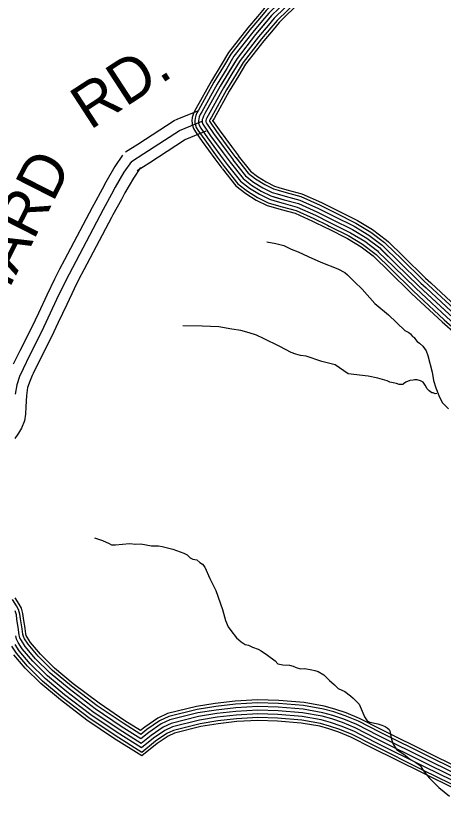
# Model space of a CAD drawing. Extents: x 1551132 to 1791609, y 378168 to 563823.
# Drawn here: x 1664184 to 1667798, y 420784 to 427464 of the extents above; entities that cross this region are included whole.
import ezdxf

# ---------------------------------------------------------------- set-up
doc = ezdxf.new("R2010")
doc.units = 0
for name, color, linetype in [('DESIGN - ROW - Right-of-Way and Easement Labels', 7, 'Continuous'), ('DESIGN - TRANSPORTATION - Text', 7, 'Continuous'), ('SURVEY - CONTOURS - Index with Text', 7, 'Continuous'), ('SURVEY - PROPERTY - Owners', 7, 'Continuous')]:
    doc.layers.add(name, color=color, linetype=linetype)

msp = doc.modelspace()

# ---------------------------------------------------------------- linework, layer by layer
at = {"layer": 'DESIGN - TRANSPORTATION - Text'}
for points in [[(1666305.344, 425554.417), (1666383.25, 425539.842), (1666451.14, 425523.333), (1666512.939, 425492.849), (1666572.771, 425468.39), (1666656.519, 425429.73), (1666764.191, 425380.888), (1666907.829, 425325.786), (1666965.611, 425293.319), (1666989.494, 425275.118), (1667047.093, 425214.617), (1667112.683, 425152.048), (1667219.897, 425033.095), (1667335.261, 424936.126), (1667474.399, 424804.923), (1667506.274, 424786.672), (1667520.198, 424774.547), (1667538.048, 424752.388), (1667550.022, 424748.296), (1667551.997, 424744.28), (1667563.889, 424728.163), (1667577.788, 424712.037), (1667597.68, 424695.87), (1667625.521, 424671.636), (1667653.27, 424633.377), (1667669.003, 424593.201), (1667706.069, 424450.705), (1667715.618, 424382.529), (1667737.21, 424320.277), (1667766.7, 424241.942), (1667792.367, 424191.674), (1667842.049, 424143.247)], [(1667744.476, 424272.492), (1667730.451, 424268.584), (1667714.502, 424276.709), (1667702.502, 424276.801), (1667678.628, 424294.993), (1667672.669, 424301.051), (1667662.736, 424311.135), (1667644.928, 424341.311), (1667629.104, 424367.461), (1667605.179, 424379.653), (1667579.222, 424385.845), (1667555.239, 424388.02), (1667543.214, 424384.095), (1667517.19, 424380.278), (1667481.116, 424368.511), (1667463.024, 424354.619), (1667456.983, 424348.653), (1667440.983, 424348.761), (1667424.975, 424346.877), (1667403.026, 424355.044), (1667347.11, 424367.461), (1667325.194, 424379.637), (1667245.329, 424400.237), (1667163.44, 424416.838), (1666993.585, 424438.08), (1666884.08, 424512.973), (1666772.274, 424541.816), (1666640.577, 424586.817), (1666590.62, 424593.184), (1666552.696, 424605.467), (1666512.78, 424617.776), (1666415.116, 424668.544), (1666279.577, 424737.62), (1666219.745, 424764.088), (1666155.889, 424784.572), (1666086.007, 424803.097), (1666010.092, 424815.656), (1665900.22, 424834.464), (1665760.256, 424839.465), (1665596.302, 424844.631)], [(1664848.593, 423053.009), (1664916.425, 423028.492), (1664972.265, 423004.049), (1664994.198, 422993.882), (1665026.197, 422993.657), (1665144.261, 423004.833), (1665198.218, 422998.441), (1665240.234, 423000.149), (1665330.115, 422983.482), (1665390.114, 422983.057), (1665420.088, 422978.841), (1665511.936, 422956.157), (1665605.7, 422921.431), (1665633.625, 422909.214), (1665657.449, 422883.005), (1665681.382, 422872.821), (1665715.323, 422864.563), (1665739.181, 422842.362), (1665763.097, 422830.17), (1665782.93, 422803.986), (1665824.304, 422709.542), (1665875.636, 422607.014), (1665930.576, 422446.36), (1665955.975, 422354.033), (1665979.616, 422299.773), (1666001.407, 422267.572), (1666051.006, 422207.121), (1666088.78, 422172.795), (1666122.638, 422150.519), (1666152.596, 422144.302), (1666186.486, 422128.035), (1666234.36, 422109.66), (1666258.268, 422095.468), (1666312.042, 422061.034), (1666377.724, 422012.491), (1666399.548, 421986.29), (1666441.497, 421977.981), (1666499.479, 421975.565), (1666529.42, 421967.34), (1666555.353, 421957.139), (1666591.269, 421944.872), (1666627.293, 421948.622), (1666687.216, 421936.172), (1666713.182, 421931.989), (1666741.115, 421921.772), (1666788.931, 421893.388), (1666836.621, 421846.97), (1666878.37, 421808.611), (1666910.169, 421778.343), (1666966.01, 421753.909), (1667013.767, 421717.508), (1667035.633, 421697.324), (1667087.29, 421644.873), (1667112.906, 421586.597), (1667132.606, 421540.379), (1667156.38, 421506.153), (1667178.296, 421493.977), (1667244.203, 421479.485), (1667280.135, 421469.219), (1667306.052, 421457.018), (1667323.976, 421444.868), (1667341.892, 421432.726), (1667347.809, 421420.659), (1667357.434, 421362.499), (1667371.1, 421312.323), (1667402.782, 421264.013), (1667464.514, 421223.512), (1667520.221, 421179.044), (1667568.054, 421152.669), (1667603.886, 421128.368), (1667631.585, 421082.1), (1667679.201, 421023.665), (1667760.674, 420942.963), (1667852.18, 420868.195)]]:
    msp.add_lwpolyline(points, dxfattribs=at)
at = {"layer": 'SURVEY - CONTOURS - Index with Text'}
for points in [[(1666518.373, 427815.676), (1666502.365, 427766.583), (1666455.05, 427694.281), (1666283.562, 427525.11), (1666227.138, 427458.667)], [(1666541.873, 427808.009), (1666524.84, 427755.8), (1666474.283, 427678.539), (1666301.703, 427508.277), (1666245.979, 427442.666)], [(1666571.339, 427798.401), (1666553.039, 427742.266), (1666498.415, 427658.789), (1666324.444, 427487.168), (1666269.612, 427422.599)], [(1666600.813, 427788.784), (1666581.23, 427728.741), (1666522.54, 427639.047), (1666347.185, 427466.059), (1666293.237, 427402.532)], [(1666630.287, 427779.167), (1666609.421, 427715.215), (1666546.664, 427619.305), (1666369.927, 427444.95), (1666316.861, 427382.465)], [(1666659.753, 427769.559), (1666637.62, 427701.682), (1666570.797, 427599.554), (1666392.668, 427423.841), (1666340.494, 427362.398)], [(1666684.203, 427761.583), (1666661.011, 427690.465), (1666590.805, 427583.179), (1666411.542, 427406.324), (1666360.093, 427345.747)], [(1666347.185, 427466.059), (1666211.955, 427306.813), (1666054.384, 427103.666), (1665912.587, 426870.385), (1665782.807, 426637.012), (1665771.415, 426615.594), (1665764.582, 426599.644), (1665760.782, 426586.535), (1665759.265, 426574.96), (1665760.407, 426563.568), (1665765.34, 426546.484), (1665775.207, 426531.292), (1665831.43, 426450.474), (1665936.394, 426305.595), (1665995.835, 426227.101)], [(1666227.155, 427458.684), (1666144.615, 427361.481), (1665982.844, 427152.925), (1665919.345, 427048.456)], [(1666245.996, 427442.683), (1666163.806, 427345.897), (1666003.235, 427138.883), (1665940.47, 427035.622)], [(1666269.629, 427422.616), (1666187.881, 427326.355), (1666028.809, 427121.275), (1665966.952, 427019.514)], [(1666293.253, 427402.549), (1666211.955, 427306.813), (1666054.384, 427103.666), (1665993.443, 427003.413)], [(1666316.878, 427382.482), (1666236.03, 427287.271), (1666079.958, 427086.057), (1666019.934, 426987.313)], [(1666340.511, 427362.414), (1666260.104, 427267.729), (1666105.533, 427068.448), (1666046.417, 426971.204)], [(1666360.11, 427345.764), (1666280.07, 427251.511), (1666126.749, 427053.84), (1666068.392, 426957.845)], [(1665919.362, 427048.473), (1665837.622, 426913.994), (1665706.625, 426678.454), (1665693.142, 426653.095), (1665682.776, 426628.903), (1665675.659, 426604.344), (1665671.984, 426576.285), (1665674.017, 426556.001)], [(1665940.478, 427035.639), (1665858.988, 426901.569), (1665728.341, 426666.637), (1665715.45, 426642.412), (1665706.092, 426620.561), (1665699.925, 426599.269), (1665696.859, 426575.902), (1665698.608, 426558.468)], [(1665966.969, 427019.53), (1665885.788, 426885.977), (1665755.574, 426651.829), (1665743.432, 426629.003), (1665735.341, 426610.103), (1665730.349, 426592.902), (1665728.066, 426575.435), (1665729.458, 426561.568)], [(1665993.46, 427003.43), (1665912.587, 426870.385), (1665782.807, 426637.012), (1665771.415, 426615.594), (1665764.582, 426599.644), (1665760.782, 426586.535), (1665759.265, 426574.96), (1665760.299, 426564.66)], [(1666019.951, 426987.329), (1665939.386, 426854.793), (1665810.039, 426622.195), (1665799.398, 426602.186), (1665793.823, 426589.185), (1665791.215, 426580.169), (1665790.465, 426574.485), (1665791.14, 426567.752)], [(1666046.442, 426971.221), (1665966.186, 426839.2), (1665837.272, 426607.386), (1665827.38, 426588.777), (1665823.072, 426578.727), (1665821.681, 426573.927), (1665821.989, 426570.852)], [(1666068.417, 426957.862), (1665988.418, 426826.267), (1665859.863, 426595.094), (1665850.588, 426577.66), (1665847.805, 426571.152)], [(1665821.556, 426575.285), (1665822.347, 426572.535), (1665826.664, 426565.893), (1665881.987, 426486.366), (1665986.218, 426342.504), (1666045.259, 426264.535)], [(1665846.713, 426582.235), (1665848.005, 426580.244), (1665902.954, 426501.258), (1666006.884, 426357.813), (1666065.758, 426280.061)], [(1665673.992, 426556.243), (1665674.884, 426547.184), (1665685.6, 426510.05), (1665703.233, 426482.899), (1665760.724, 426400.264), (1665866.713, 426253.968), (1665926.703, 426174.75)], [(1665698.592, 426558.643), (1665699.258, 426551.851), (1665708.333, 426520.434), (1665723.75, 426496.691), (1665780.873, 426414.581), (1665886.571, 426268.685), (1665946.411, 426189.667)], [(1665729.449, 426561.66), (1665729.833, 426557.71), (1665736.833, 426533.459), (1665749.474, 426513.992), (1665806.156, 426432.523), (1665911.487, 426287.144), (1665971.119, 426208.384)], [(1665760.299, 426564.676), (1665760.407, 426563.568), (1665765.34, 426546.484), (1665775.207, 426531.292), (1665831.43, 426450.474), (1665936.394, 426305.595), (1665995.835, 426227.101)], [(1665790.981, 426569.427), (1665793.848, 426559.51), (1665800.939, 426548.593), (1665856.705, 426468.424), (1665961.302, 426324.045), (1666020.551, 426245.818)], [(1666020.226, 426246.235), (1666127.023, 426110.115), (1666194.455, 426058.872), (1666273.761, 426009.821), (1666351.893, 425971.095), (1666392.692, 425959.169)], [(1666044.609, 426265.377), (1666148.956, 426132.382), (1666212.021, 426084.456), (1666288.836, 426036.946), (1666363.218, 426000.079), (1666401.392, 425988.92)], [(1666064.841, 426281.253), (1666167.147, 426150.858), (1666226.596, 426105.673), (1666301.336, 426059.455), (1666372.601, 426024.129), (1666408.6, 426013.604)], [(1665927.611, 426173.566), (1666043.758, 426025.537), (1666127.731, 425961.728), (1666216.546, 425906.793), (1666308.91, 425861.008), (1666359.659, 425846.175)], [(1665947.061, 426188.825), (1666061.241, 426043.296), (1666141.739, 425982.12), (1666228.554, 425928.427), (1666317.935, 425884.126), (1666366.592, 425869.9)], [(1665971.444, 426207.967), (1666083.174, 426065.564), (1666159.306, 426007.704), (1666243.629, 425955.552), (1666329.26, 425913.11), (1666375.292, 425899.651)], [(1665995.835, 426227.101), (1666105.099, 426087.839), (1666176.88, 426033.288), (1666258.695, 425982.686), (1666340.576, 425942.102), (1666452.549, 425909.36), (1666574.538, 425876.559), (1666730.351, 425807.465), (1666860.156, 425742.547), (1667029.902, 425657.337), (1667151.641, 425584.443), (1667261.305, 425501.599), (1667398.71, 425368.479), (1667587.88, 425182.933), (1667848.807, 424940.827)], [(1665995.835, 426227.101), (1666105.099, 426087.839), (1666176.88, 426033.288), (1666258.695, 425982.686), (1666340.576, 425942.102), (1666383.992, 425929.41)], [(1666401.375, 425988.92), (1666469.298, 425969.061), (1666595.279, 425935.185), (1666756.792, 425863.559), (1666875.947, 425803.974)], [(1666408.592, 426013.604), (1666476.248, 425993.82), (1666603.879, 425959.503), (1666767.766, 425886.834), (1666887.447, 425826.974)], [(1666383.975, 425929.41), (1666452.549, 425909.36), (1666574.538, 425876.559), (1666730.351, 425807.465), (1666848.214, 425748.522)], [(1666392.675, 425959.169), (1666460.924, 425939.21), (1666584.904, 425905.876), (1666743.575, 425835.516), (1666862.081, 425776.248)], [(1666359.643, 425846.175), (1666429.124, 425825.857), (1666545.53, 425794.557), (1666693.36, 425729.005), (1666809.432, 425670.962)], [(1666366.576, 425869.9), (1666435.799, 425849.658), (1666553.796, 425817.932), (1666703.909, 425751.372), (1666820.482, 425693.071)], [(1666375.276, 425899.651), (1666444.174, 425879.509), (1666564.171, 425847.241), (1666717.126, 425779.415), (1666834.348, 425720.797)], [(1666862.072, 425776.256), (1666874.047, 425770.265), (1667044.835, 425684.529), (1667168.999, 425610.185), (1667281.513, 425525.183), (1667295.346, 425511.775)], [(1666875.939, 425803.982), (1666887.93, 425797.974), (1667059.776, 425711.713), (1667186.348, 425635.928), (1667301.72, 425548.776), (1667316.92, 425534.034)], [(1666887.447, 425826.974), (1666899.455, 425820.966), (1667072.168, 425734.272), (1667200.748, 425657.278), (1667318.478, 425568.343), (1667334.82, 425552.501)], [(1666834.323, 425720.805), (1666846.264, 425714.83), (1667014.969, 425630.144), (1667134.283, 425558.701), (1667241.097, 425478.015), (1667252.197, 425467.257)], [(1666848.198, 425748.531), (1666860.156, 425742.547), (1667029.902, 425657.337), (1667151.641, 425584.443), (1667261.305, 425501.599), (1667273.771, 425489.516)], [(1666809.399, 425670.979), (1666821.307, 425665.02), (1666988.119, 425581.276), (1667103.092, 425512.433), (1667204.781, 425435.614), (1667213.422, 425427.247)], [(1666820.457, 425693.079), (1666832.381, 425687.121), (1667000.027, 425602.96), (1667116.933, 425532.958), (1667220.889, 425454.423), (1667230.622, 425444.998)], [(1667295.329, 425511.8), (1667420.351, 425390.68), (1667609.28, 425205.367), (1667653.72, 425164.132)], [(1667316.903, 425534.067), (1667441.984, 425412.88), (1667630.679, 425227.801), (1667674.803, 425186.858)], [(1667334.795, 425552.534), (1667459.933, 425431.298), (1667648.429, 425246.41), (1667692.294, 425205.717)], [(1667230.622, 425444.998), (1667355.436, 425324.078), (1667545.081, 425138.065), (1667590.472, 425095.956)], [(1667252.197, 425467.265), (1667377.069, 425346.279), (1667566.481, 425160.499), (1667611.555, 425118.681)], [(1667273.763, 425489.532), (1667398.71, 425368.479), (1667587.88, 425182.933), (1667632.637, 425141.407)], [(1667213.422, 425427.247), (1667338.178, 425306.378), (1667528.023, 425120.181), (1667573.664, 425077.83)], [(1667674.786, 425186.866), (1667890.515, 424986.711), (1668007.42, 424882.575), (1668043.953, 424844.483)], [(1667692.278, 425205.717), (1667907.814, 425005.737), (1668025.278, 424901.109), (1668062.511, 424862.283)], [(1667611.538, 425118.689), (1667827.958, 424917.884), (1667942.838, 424815.557), (1667976.838, 424780.106)], [(1667632.621, 425141.415), (1667848.807, 424940.827), (1667964.363, 424837.899), (1667999.212, 424801.565)], [(1667653.704, 425164.141), (1667869.657, 424963.769), (1667985.887, 424860.241), (1668021.586, 424823.024)], [(1667573.639, 425077.847), (1667790.475, 424876.658), (1667904.139, 424775.406), (1667936.63, 424741.538)], [(1667590.455, 425095.964), (1667807.1, 424894.942), (1667921.305, 424793.223), (1667954.471, 424758.647)], [(1668259.837, 420916.93), (1667687.709, 421197.77), (1667261.736, 421409.084), (1667080.615, 421501.494), (1666968.701, 421548.145), (1666873.278, 421580.121), (1666787.08, 421603.98), (1666617.659, 421634.281), (1666405.314, 421652.273), (1666228.985, 421657.74), (1666040.373, 421646.864), (1665874.118, 421627.372), (1665717.547, 421602.038), (1665476.478, 421541.886), (1665398.13, 421505.677), (1665291.499, 421432.108), (1665239.742, 421390.782), (1665090.812, 421484.359), (1664872.217, 421632.688), (1664653.847, 421798.767), (1664493.876, 421931.663), (1664372.771, 422050.849), (1664288.148, 422151.885), (1664258.14, 422198.419), (1664248.274, 422217.403), (1664243.524, 422236.504), (1664236.324, 422281.763), (1664223.174, 422368.499), (1664218.916, 422407.158), (1664206.633, 422447.076), (1664189.742, 422478.285), (1664156.484, 422530.186)], [(1668271.312, 420939.947), (1667699.092, 421220.829), (1667273.294, 421432.059), (1667091.423, 421524.853), (1666977.743, 421572.238), (1666880.795, 421604.722), (1666792.789, 421629.081), (1666621.018, 421659.807), (1666406.798, 421677.957), (1666228.644, 421683.474), (1666038.14, 421672.498), (1665870.569, 421652.856), (1665712.364, 421627.255), (1665467.895, 421566.245), (1665385.347, 421528.102), (1665276.157, 421452.767), (1665237.958, 421422.275), (1665104.878, 421505.893), (1664887.225, 421653.58), (1664669.855, 421818.901), (1664511.142, 421950.755), (1664391.687, 422068.308), (1664308.897, 422167.169), (1664280.398, 422211.353), (1664272.498, 422226.562), (1664268.748, 422241.629), (1664261.732, 422285.713), (1664248.674, 422371.832), (1664244.215, 422412.392), (1664230.466, 422457.076), (1664211.908, 422491.36), (1664177.15, 422545.587)], [(1668245.996, 420889.187), (1667673.993, 421169.969), (1667247.803, 421381.391), (1667067.59, 421473.344), (1666957.801, 421519.103), (1666864.212, 421550.462), (1666780.197, 421573.713), (1666613.618, 421603.513), (1666403.523, 421621.314), (1666229.393, 421626.705), (1666043.073, 421615.972), (1665878.402, 421596.663), (1665723.78, 421571.645), (1665486.827, 421512.51), (1665413.546, 421478.651), (1665309.998, 421407.208), (1665241.883, 421352.823), (1665073.862, 421458.4), (1664854.117, 421607.504), (1664634.556, 421774.5), (1664473.068, 421908.645), (1664349.963, 422029.798), (1664263.148, 422133.459), (1664231.299, 422182.836), (1664219.074, 422206.361), (1664213.124, 422230.312), (1664205.691, 422277.005), (1664192.425, 422364.482), (1664188.425, 422400.841), (1664177.909, 422435.017)], [(1668232.163, 420861.445), (1667660.276, 421142.168), (1667233.87, 421353.699), (1667054.566, 421445.184), (1666946.902, 421490.061), (1666855.145, 421520.803), (1666773.322, 421543.454), (1666609.568, 421572.746), (1666401.731, 421590.355), (1666229.81, 421595.68), (1666045.773, 421585.071), (1665882.685, 421565.954), (1665730.022, 421541.253), (1665497.169, 421483.143), (1665428.962, 421451.625), (1665328.489, 421382.307), (1665244.025, 421314.863), (1665056.904, 421432.441), (1664836.018, 421582.32), (1664615.256, 421750.225), (1664452.252, 421885.636), (1664327.155, 422008.748), (1664238.14, 422115.034), (1664204.466, 422167.252), (1664189.875, 422195.319), (1664182.717, 422224.128)], [(1668232.163, 420861.445), (1667660.276, 421142.168), (1667233.87, 421353.699), (1667054.566, 421445.184), (1666946.902, 421490.061), (1666855.145, 421520.803), (1666773.322, 421543.454), (1666609.568, 421572.746), (1666401.731, 421590.355), (1666229.81, 421595.68), (1666045.773, 421585.071), (1665882.685, 421565.954), (1665730.022, 421541.253), (1665497.169, 421483.143), (1665428.962, 421451.625), (1665328.489, 421382.307), (1665244.025, 421314.863), (1665056.904, 421432.441), (1664836.018, 421582.32), (1664615.256, 421750.225), (1664452.252, 421885.636), (1664327.155, 422008.748), (1664238.14, 422115.034), (1664204.466, 422167.252), (1664189.875, 422195.319), (1664182.717, 422224.128)], [(1668204.488, 420805.96), (1667632.844, 421086.567), (1667206.004, 421298.314), (1667028.516, 421388.875), (1666925.102, 421431.976), (1666837.013, 421461.485), (1666759.564, 421482.927), (1666601.476, 421511.211), (1666398.148, 421528.436), (1666230.635, 421533.62), (1666051.173, 421523.278), (1665891.251, 421504.535), (1665742.496, 421480.468), (1665517.86, 421424.4), (1665459.795, 421397.574), (1665365.48, 421332.506), (1665248.308, 421238.945), (1665022.997, 421380.523), (1664799.819, 421531.952), (1664576.666, 421701.682), (1664410.628, 421839.61), (1664281.539, 421966.647), (1664188.133, 422078.183), (1664150.792, 422136.084)], [(1668218.33, 420833.702), (1667646.56, 421114.368), (1667219.937, 421326.006), (1667041.541, 421417.025), (1666936.002, 421461.018), (1666846.079, 421491.144), (1666766.448, 421513.194), (1666605.518, 421541.978), (1666399.939, 421559.395), (1666230.227, 421564.654), (1666048.473, 421554.17), (1665886.968, 421535.245), (1665736.263, 421510.86), (1665507.51, 421453.776), (1665444.378, 421424.6), (1665346.981, 421357.406), (1665246.166, 421276.904), (1665039.946, 421406.482), (1664817.918, 421557.136), (1664595.957, 421725.949), (1664431.436, 421862.627), (1664304.347, 421987.697), (1664213.133, 422096.608), (1664177.633, 422151.668)], [(1668193.455, 420783.843), (1667621.902, 421064.4), (1667194.896, 421276.23), (1667018.125, 421366.424), (1666916.411, 421408.817), (1666829.788, 421437.842), (1666754.081, 421458.801), (1666598.251, 421486.677), (1666396.723, 421503.752), (1666230.968, 421508.886), (1666053.323, 421498.644), (1665894.66, 421480.043), (1665747.471, 421456.234), (1665526.11, 421400.991), (1665472.086, 421376.023), (1665380.23, 421312.647), (1665250.016, 421208.677), (1665009.48, 421359.823), (1664785.394, 421511.877), (1664561.283, 421682.331), (1664394.037, 421821.268), (1664263.356, 421949.863), (1664168.192, 422063.491)]]:
    msp.add_lwpolyline(points, dxfattribs=at)
at = {"layer": 'SURVEY - PROPERTY - Owners'}
for points in [[(1665110.889, 426313.586), (1665216.211, 426379.621), (1665522.813, 426579.46), (1665546.887, 426589.285), (1665723.691, 426661.496)], [(1665160.971, 426233.692), (1665267.002, 426300.169), (1665566.77, 426495.558), (1665759.34, 426574.202)], [(1665209.153, 426156.84), (1665315.859, 426223.742), (1665609.06, 426414.847), (1665616.819, 426418.014), (1665793.631, 426490.225)], [(1665086.089, 426284.877), (1665021.691, 426190.666), (1664944.151, 426058.563), (1664913.102, 425999.503), (1664842.212, 425869.916), (1664828.845, 425844.54), (1664595.842, 425402.129), (1664553.96, 425322.602), (1664510.452, 425239.016), (1664446.695, 425103.596), (1664374.447, 424949.175), (1664319.365, 424831.472), (1664218.35, 424632.742), (1664162.327, 424518.489)], [(1665238.811, 426180.483), (1665178.012, 426091.522), (1665105.88, 425968.636), (1665076.139, 425912.059), (1665005.208, 425782.406), (1664992.525, 425758.322), (1664759.521, 425315.918), (1664717.847, 425236.791), (1664676.257, 425156.872), (1664614.166, 425024.985), (1664542.001, 424870.765), (1664485.644, 424750.328), (1664383.863, 424550.09), (1664330.373, 424441.003), (1664323.181, 424424.37), (1664304.065, 424380.118), (1664283.124, 424321.1), (1664273.174, 424255.448), (1664268.682, 424158.488), (1664266.074, 424095.794), (1664258.016, 424040.534), (1664231.866, 423978.074), (1664206.592, 423935.732), (1664201.601, 423928.515), (1664175.843, 423891.272)], [(1665160.971, 426233.692), (1665098.339, 426142.057), (1665023.449, 426014.47), (1664993.041, 425956.627), (1664922.135, 425827.007), (1664634.316, 425280.526), (1664591.75, 425198.74), (1664528.81, 425065.053), (1664400.896, 424791.688), (1664299.507, 424592.216), (1664244.725, 424480.496), (1664216.259, 424414.628), (1664191.251, 424344.142), (1664179.21, 424264.724)]]:
    msp.add_lwpolyline(points, dxfattribs=at)

# ---------------------------------------------------------------- texts
at = {"layer": 'DESIGN - ROW - Right-of-Way and Easement Labels'}
for s, height, rotation, p in [('RD.', 369.997, 33.0957889, (1664811.104, 426493.974)), ('ORCHARD', 370.0061, 63.0558139, (1663525.291, 423968.832))]:
    msp.add_text(s, height=height, rotation=rotation, dxfattribs=at).set_placement(p)

doc.saveas('drawing.dxf')
